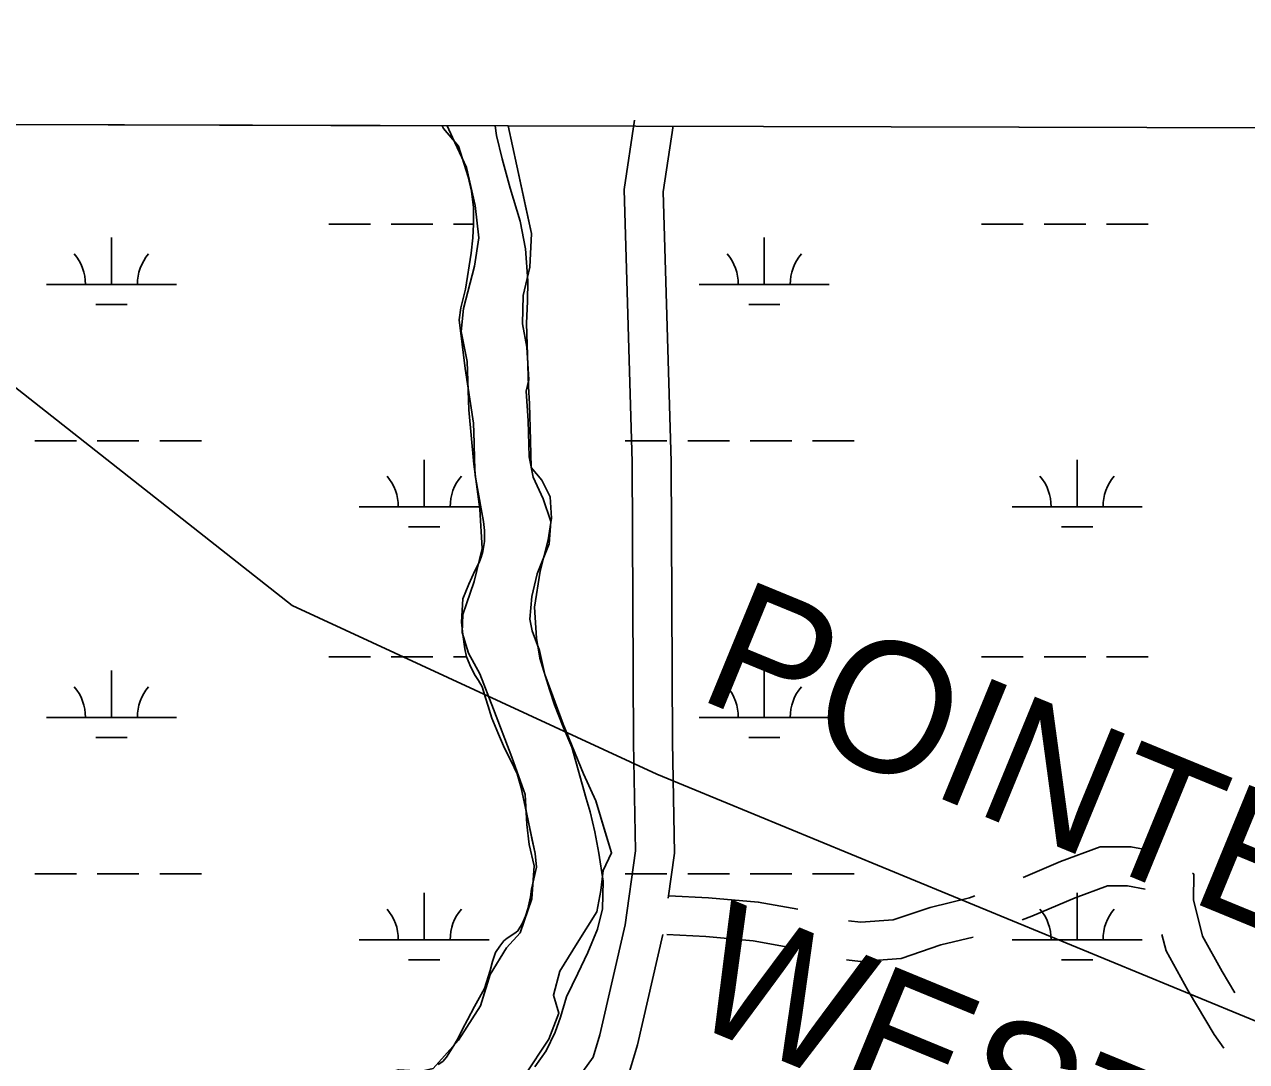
# Model space of a CAD drawing. Extents: x 3161564 to 3199464, y 849354 to 874788.
# Drawn here: x 3193652 to 3194591, y 872211 to 873008 of the extents above; entities that cross this region are included whole.
import ezdxf

# ---------------------------------------------------------------- set-up
doc = ezdxf.new("R2010")
doc.units = 0
for name, color, linetype in [('V-GRID-FRAM', 7, 'Continuous'), ('V-ROAD-CNTR', 7, 'Continuous'), ('V-SITE-VEGE', 7, 'Continuous'), ('V-TOPO-BNDY', 7, 'Continuous'), ('V-TOPO-GNAM-IDEN', 7, 'Continuous'), ('V-TOPO-SHOR', 7, 'Continuous'), ('V-WETL-SWMP', 7, 'Continuous')]:
    doc.layers.add(name, color=color, linetype=linetype)

msp = doc.modelspace()

# ---------------------------------------------------------------- linework, layer by layer
at = {"layer": 'V-GRID-FRAM'}
msp.add_lwpolyline([(3165819.25, 873007.56), (3197186.66, 872920.88), (3197144.33, 854733.31), (3165761.05, 854820.03), (3165819.25, 873007.56)], dxfattribs=at)
at = {"layer": 'V-ROAD-CNTR'}
for points in [[(3194120.58, 872934.08), (3194112.59, 872880.71), (3194118.76, 872671.21), (3194119.91, 872455.63), (3194121.42, 872372.64), (3194113.38, 872315.73), (3194093.93, 872231.13), (3194088.81, 872213.94), (3194074.26, 872193.78), (3194048.58, 872167.02), (3193993.34, 872124.68), (3193889.07, 872075.37), (3193829.52, 872057.06), (3193776.02, 872044.84), (3193690.68, 872035.93), (3193566.99, 872035.25), (3193441.59, 872022.78), (3193411.3, 872016.5), (3193353.93, 871999.07)], [(3194150.25, 872929.63), (3194142.66, 872878.91), (3194148.76, 872671.73), (3194149.91, 872455.98), (3194151.46, 872370.8), (3194146.58, 872336.27)], [(3194419.51, 872352.11), (3194448.23, 872364.27), (3194478.73, 872375.53), (3194502.29, 872375.67), (3194514.81, 872373.36)], [(3194549.61, 872355.34), (3194550.56, 872354.68), (3194550.42, 872335.01), (3194557.41, 872306.84), (3194572.3, 872279.81), (3194582.14, 872263.32)], [(3194418.58, 872319.49), (3194426.04, 872322.3), (3194459.28, 872336.37), (3194484.17, 872345.56), (3194499.63, 872345.65), (3194513.33, 872343.13)], [(3194147.04, 872338.08), (3194177.57, 872336.54), (3194215.79, 872333.18), (3194246.25, 872327.62)], [(3194285.03, 872318.66), (3194294.75, 872317.71), (3194319.55, 872319.54), (3194347.86, 872329.07), (3194378.17, 872336.33), (3194382.16, 872337.83)], [(3194142.43, 872308.19), (3194122.96, 872223.48), (3194116.11, 872200.5), (3194097.36, 872174.52), (3194068.65, 872144.6), (3194009.05, 872098.93), (3193899.95, 872047.32), (3193837.28, 872028.06), (3193780.93, 872015.19), (3193692.32, 872005.94), (3193568.56, 872005.26), (3193446.13, 871993.08), (3193418.72, 871987.4), (3193360.99, 871969.86)], [(3194145.53, 872308.12), (3194175.5, 872306.61), (3194211.78, 872303.42), (3194241.67, 872297.96), (3194244.61, 872297.1)], [(3194526.13, 872308.33), (3194529.24, 872295.81), (3194546.27, 872264.88), (3194566.3, 872231.3), (3194573.6, 872220.95)], [(3194283.5, 872288.66), (3194294.39, 872287.6), (3194325.53, 872289.9), (3194356.16, 872300.21), (3194380.92, 872306.14)]]:
    msp.add_lwpolyline(points, dxfattribs=at)
at = {"layer": 'V-SITE-VEGE'}
for p, q in [((3193972.77, 872929.76), (3191870.02, 872935.57)), ((3193973.81, 872927.5), (3193972.77, 872929.76)), ((3193985.39, 872914.09), (3193973.81, 872927.5)), ((3197186.66, 872920.88), (3194023.44, 872929.62)), ((3194023.44, 872929.62), (3194030.28, 872898.89)), ((3193992.79, 872890.52), (3193985.39, 872914.09)), ((3194030.28, 872898.89), (3194041.52, 872846.82)), ((3193995.26, 872879.52), (3193992.79, 872890.52)), ((3193996.77, 872866.88), (3193995.26, 872879.52)), ((3193996.87, 872854), (3193996.77, 872866.88)), ((3193996.31, 872843.52), (3193996.87, 872854)), ((3193995.18, 872831.83), (3193996.31, 872843.52)), ((3194041.52, 872846.82), (3194040.18, 872821.11)), ((3193990.8, 872804.16), (3193995.18, 872831.83)), ((3194040.18, 872821.11), (3194034.99, 872799.33)), ((3193987.11, 872789.79), (3193989.86, 872801.12)), ((3193989.86, 872801.12), (3193990.8, 872804.16)), ((3194034.99, 872799.33), (3194034.43, 872777.45)), ((3193985.92, 872780.51), (3193987.11, 872789.79)), ((3193990.42, 872743.19), (3193985.92, 872780.51)), ((3194034.43, 872777.45), (3194037.9, 872759.61)), ((3194037.9, 872759.61), (3194039.38, 872734.53)), ((3193996.84, 872701.29), (3193990.42, 872743.19)), ((3194039.38, 872734.53), (3194037.44, 872725.73)), ((3194037.44, 872725.73), (3194038.88, 872702.94)), ((3193997.4, 872686.01), (3193996.84, 872701.29)), ((3194038.88, 872702.94), (3194039.7, 872675.43)), ((3193997.7, 872673.34), (3193997.4, 872686.01)), ((3193998.2, 872660.88), (3193997.7, 872673.34)), ((3194039.7, 872675.43), (3194042.86, 872659.6)), ((3194003.29, 872632.63), (3193998.2, 872660.88)), ((3194042.86, 872659.6), (3194050.39, 872643.15)), ((3194050.39, 872643.15), (3194056.41, 872625.69)), ((3194004.46, 872625.62), (3194003.29, 872632.63)), ((3194056.41, 872625.69), (3194054.99, 872608.47)), ((3194005.22, 872618.8), (3194004.46, 872625.62)), ((3194005.22, 872610.15), (3194005.22, 872618.8)), ((3194003.99, 872602.67), (3194005.22, 872610.15)), ((3194054.99, 872608.47), (3194045.74, 872585.46)), ((3194001.17, 872594.15), (3194002.89, 872598.22)), ((3194002.89, 872598.22), (3194003.99, 872602.67)), ((3193997.91, 872587.64), (3194001.17, 872594.15)), ((3193993.32, 872577.47), (3193997.91, 872587.64)), ((3194045.74, 872585.46), (3194041.6, 872567.95)), ((3193988.76, 872566.1), (3193993.32, 872577.47)), ((3193987.57, 872548.16), (3193988.76, 872566.1)), ((3194041.6, 872567.95), (3194040.18, 872550.56)), ((3194040.18, 872550.56), (3194041.92, 872541.59)), ((3193988.6, 872538.73), (3193987.57, 872548.16)), ((3194041.92, 872541.59), (3194047.63, 872526.41)), ((3193990.26, 872527.7), (3193988.6, 872538.73)), ((3193991.61, 872521.7), (3193990.26, 872527.7)), ((3194047.63, 872526.41), (3194051.62, 872507.94)), ((3193994.82, 872513.73), (3193991.61, 872521.7)), ((3193998.19, 872507.17), (3193994.82, 872513.73)), ((3194000.69, 872503.4), (3193998.19, 872507.17)), ((3194051.62, 872507.94), (3194065.69, 872469.9)), ((3194003.42, 872498.64), (3194000.69, 872503.4)), ((3194011.04, 872474.47), (3194003.42, 872498.64)), ((3194016.15, 872462.12), (3194011.04, 872474.47)), ((3194065.69, 872469.9), (3194081.42, 872431.83)), ((3194020.83, 872451.36), (3194016.15, 872462.12)), ((3194025.68, 872442.02), (3194020.83, 872451.36)), ((3194030.55, 872431.67), (3194025.68, 872442.02)), ((3194033.62, 872420.88), (3194030.55, 872431.67)), ((3194081.42, 872431.83), (3194090.81, 872411.04)), ((3194044.27, 872370.43), (3194033.62, 872420.88)), ((3194090.81, 872411.04), (3194103.01, 872371.03)), ((3194045.32, 872359.99), (3194044.27, 872370.43)), ((3194103.01, 872371.03), (3194096.67, 872357.42)), ((3194041.49, 872343), (3194045.32, 872359.99)), ((3194096.67, 872357.42), (3194094.86, 872342.05)), ((3194038.62, 872328.05), (3194040.62, 872337.15)), ((3194040.62, 872337.15), (3194041.49, 872343)), ((3194094.86, 872342.05), (3194091.79, 872325.56)), ((3194036.95, 872322.37), (3194038.62, 872328.05)), ((3194091.79, 872325.56), (3194076.66, 872301.54)), ((3194030.98, 872310.97), (3194034.66, 872316.89)), ((3194034.66, 872316.89), (3194036.95, 872322.37)), ((3194022.66, 872305.34), (3194029.59, 872309.93)), ((3194029.59, 872309.93), (3194030.98, 872310.97)), ((3194013.86, 872294.47), (3194017.17, 872299.37)), ((3194017.17, 872299.37), (3194020.3, 872303.27)), ((3194020.3, 872303.27), (3194022.66, 872305.34)), ((3194076.66, 872301.54), (3194063.33, 872280.12)), ((3194011.41, 872287.37), (3194013.86, 872294.47)), ((3194005.46, 872266.71), (3194009.77, 872280.49)), ((3194009.77, 872280.49), (3194011.41, 872287.37)), ((3194063.33, 872280.12), (3194058.29, 872261.75)), ((3193997.54, 872252.84), (3194005.46, 872266.71)), ((3194058.29, 872261.75), (3194062.38, 872247.92)), ((3193992.15, 872242.65), (3193997.54, 872252.84)), ((3193988.49, 872235.52), (3193992.15, 872242.65)), ((3194062.38, 872247.92), (3194054.68, 872227.77)), ((3193985.42, 872229.21), (3193988.49, 872235.52)), ((3193976.12, 872214.1), (3193981.75, 872222.89)), ((3193981.75, 872222.89), (3193985.42, 872229.21)), ((3194054.68, 872227.77), (3194036.04, 872199.71)), ((3193973.18, 872210.62), (3193976.12, 872214.1))]:
    msp.add_line(p, q, dxfattribs=at)
at = {"layer": 'V-TOPO-BNDY'}
for p, q in [((3193600.3, 872763.36), (3193857.54, 872560.97)), ((3193857.54, 872560.97), (3194137.86, 872431.42)), ((3194137.86, 872431.42), (3194610.18, 872236.66))]:
    msp.add_line(p, q, dxfattribs=at)
at = {"layer": 'V-TOPO-SHOR'}
for points in [[(3193969.82, 872208.32), (3193973.18, 872210.62), (3193976.12, 872214.1), (3193981.75, 872222.89), (3193985.42, 872229.21), (3193988.49, 872235.52), (3193992.15, 872242.65), (3193997.54, 872252.84), (3194005.46, 872266.71), (3194009.77, 872280.49), (3194011.41, 872287.37), (3194013.86, 872294.47), (3194017.17, 872299.37), (3194020.3, 872303.27), (3194022.66, 872305.34), (3194026.42, 872307.84), (3194029.59, 872309.93), (3194030.98, 872310.97), (3194034.66, 872316.89), (3194036.95, 872322.37), (3194038.62, 872328.05), (3194040.62, 872337.15), (3194041.49, 872343), (3194045.32, 872359.99), (3194044.27, 872370.43), (3194042.01, 872380.84), (3194037.02, 872404.67), (3194033.62, 872420.88), (3194030.55, 872431.67), (3194025.68, 872442.02), (3194020.83, 872451.36), (3194016.15, 872462.12), (3194011.04, 872474.47), (3194008.2, 872483.66), (3194005.82, 872490.85), (3194003.42, 872498.64), (3194000.69, 872503.4), (3193998.19, 872507.17), (3193994.82, 872513.73), (3193991.61, 872521.7), (3193990.26, 872527.7), (3193988.6, 872538.73), (3193987.57, 872548.16), (3193988.76, 872566.1), (3193993.32, 872577.47), (3193997.91, 872587.64), (3194001.17, 872594.15), (3194002.89, 872598.22), (3194003.99, 872602.67), (3194005.22, 872610.15), (3194005.22, 872618.8), (3194004.46, 872625.62), (3194003.29, 872632.63), (3193998.2, 872660.88), (3193997.7, 872673.34), (3193997.4, 872686.01), (3193996.84, 872701.29), (3193990.42, 872743.19), (3193985.92, 872780.51), (3193987.11, 872789.79), (3193989.86, 872801.12), (3193990.8, 872804.16), (3193995.18, 872831.83), (3193996.31, 872843.52), (3193996.87, 872854), (3193996.77, 872866.88), (3193995.26, 872879.52), (3193992.79, 872890.52), (3193989.74, 872900.31), (3193985.39, 872914.09), (3193973.81, 872927.5), (3193972.77, 872929.76)], [(3194036.53, 872415.94), (3194026.37, 872444.44), (3194012.28, 872481.51), (3194001.74, 872508.62), (3193992.97, 872524.39), (3193988.23, 872540.33), (3193988.61, 872554.07), (3193997.39, 872579.54), (3194003.62, 872604.97), (3194001.81, 872635.04), (3193997.21, 872669.55), (3193993.38, 872711.4), (3193991.89, 872748.64), (3193987.39, 872771.5), (3193989.26, 872789.32), (3193997.66, 872821.89), (3194000.93, 872843.54), (3193998.13, 872868.55), (3193991.48, 872897.58), (3193980.77, 872920.75), (3193976.76, 872929.75)], [(3194013.66, 872929.65), (3194014.58, 872922.22), (3194018.82, 872904.21), (3194025.19, 872881.83), (3194032.63, 872856.45), (3194036.75, 872835.22), (3194038.53, 872810.52), (3194038.3, 872795.02), (3194037.5, 872777.7), (3194039.04, 872729.24), (3194039.95, 872715.99), (3194040.39, 872697.49), (3194041.3, 872667.33), (3194041.31, 872667.13), (3194049.39, 872657.26), (3194055.92, 872644.54), (3194056.91, 872628.26), (3194054.28, 872611.5), (3194048.01, 872587.41), (3194043.83, 872559.75), (3194045.4, 872535.84), (3194047.97, 872520.61), (3194055.18, 872496.64), (3194059.08, 872484.66), (3194065.71, 872467.91), (3194072.52, 872452.18), (3194083.51, 872412.8), (3194086.57, 872402.61), (3194090.15, 872387.2), (3194093.35, 872370.78), (3194096.48, 872349.13), (3194096.17, 872327.99), (3194092.11, 872312.4), (3194084.89, 872294.33), (3194077.02, 872278.25), (3194068.39, 872260.34), (3194063.72, 872244.74), (3194059.77, 872233.18), (3194052.86, 872218.93), (3194044.1, 872206.65)], [(3194030.28, 872898.89), (3194023.44, 872929.62)], [(3194081.42, 872431.83), (3194065.69, 872469.9), (3194051.62, 872507.94), (3194047.63, 872526.41), (3194041.92, 872541.59), (3194040.18, 872550.56), (3194041.6, 872567.95), (3194045.74, 872585.46), (3194054.99, 872608.47), (3194056.41, 872625.69), (3194050.39, 872643.15), (3194042.86, 872659.6), (3194039.7, 872675.43), (3194038.88, 872702.94), (3194037.44, 872725.73), (3194039.38, 872734.53), (3194037.9, 872759.61), (3194034.43, 872777.45), (3194034.99, 872799.33), (3194040.18, 872821.11), (3194041.52, 872846.82), (3194037.45, 872865.65), (3194030.28, 872898.89)], [(3193797.64, 872101.92), (3193837.35, 872112.37), (3193869.74, 872119.99), (3193904.77, 872124.76), (3193937.9, 872134.3), (3193967.99, 872145.13), (3193995.87, 872159.33), (3194019.65, 872178.34), (3194036.04, 872199.71), (3194054.68, 872227.77), (3194062.38, 872247.92), (3194058.29, 872261.75), (3194063.33, 872280.12), (3194076.66, 872301.54), (3194091.79, 872325.56), (3194094.86, 872342.05), (3194096.67, 872357.42), (3194103.01, 872371.03), (3194098.18, 872386.89), (3194090.81, 872411.04), (3194081.42, 872431.83)], [(3193985.32, 872227.1), (3194002.35, 872253.53), (3194009.69, 872277.63), (3194022.3, 872297.94), (3194032.87, 872309.44), (3194041.75, 872335.69), (3194043.61, 872360.96), (3194039.58, 872377.42), (3194037.81, 872392.87), (3194036.53, 872415.94)], [(3193787.51, 872164.44), (3193816.65, 872171.96), (3193838.28, 872172.28), (3193858.95, 872176.57), (3193872.02, 872181.54), (3193897.99, 872184.32), (3193907.22, 872189.81), (3193912.28, 872197.32), (3193939.13, 872204.28), (3193956.88, 872203.11), (3193965.77, 872205.28), (3193985.32, 872227.1)]]:
    msp.add_lwpolyline(points, dxfattribs=at)
at = {"layer": 'V-WETL-SWMP'}
for p, q in [((3193972.77, 872929.76), (3191109.55, 872937.67)), ((3193973.81, 872927.5), (3193972.77, 872929.76)), ((3193985.39, 872914.09), (3193973.81, 872927.5)), ((3197186.66, 872920.88), (3194023.44, 872929.62)), ((3194023.44, 872929.62), (3194030.28, 872898.89)), ((3193992.79, 872890.52), (3193985.39, 872914.09)), ((3194030.28, 872898.89), (3194041.52, 872846.82)), ((3193995.26, 872879.52), (3193992.79, 872890.52)), ((3193996.77, 872866.88), (3193995.26, 872879.52)), ((3193996.87, 872854), (3193996.77, 872866.88)), ((3193885.58, 872854.17), (3193917.58, 872854.17)), ((3193933.58, 872854.17), (3193965.58, 872854.17)), ((3193981.58, 872854.17), (3193996.87, 872854.17)), ((3193996.31, 872843.53), (3193996.87, 872854)), ((3194387.48, 872854.17), (3194419.48, 872854.17)), ((3194435.48, 872854.17), (3194467.48, 872854.17)), ((3194483.48, 872854.17), (3194515.48, 872854.17)), ((3193718.51, 872807.74), (3193718.51, 872843.74)), ((3193995.18, 872831.83), (3193996.31, 872843.53)), ((3194041.52, 872846.82), (3194040.18, 872821.11)), ((3194220.42, 872807.74), (3194220.42, 872843.74)), ((3193990.8, 872804.16), (3193995.18, 872831.83)), ((3194040.18, 872821.11), (3194034.99, 872799.33)), ((3193668.51, 872807.74), (3193768.51, 872807.74)), ((3194170.42, 872807.74), (3194270.42, 872807.74)), ((3193987.11, 872789.79), (3193989.86, 872801.12)), ((3193989.86, 872801.12), (3193990.8, 872804.16)), ((3194034.99, 872799.33), (3194034.43, 872777.45)), ((3193706.51, 872792.31), (3193730.51, 872792.31)), ((3193985.92, 872780.51), (3193987.11, 872789.79)), ((3194208.42, 872792.31), (3194232.42, 872792.31)), ((3193990.42, 872743.19), (3193985.92, 872780.51)), ((3194034.43, 872777.45), (3194037.9, 872759.61)), ((3194037.9, 872759.61), (3194039.38, 872734.53)), ((3193996.84, 872701.29), (3193990.42, 872743.19)), ((3194039.38, 872734.53), (3194037.44, 872725.73)), ((3194037.44, 872725.73), (3194038.88, 872702.94)), ((3193997.4, 872686.01), (3193996.84, 872701.29)), ((3194038.88, 872702.94), (3194039.7, 872675.43)), ((3193659.67, 872687.67), (3193691.67, 872687.67)), ((3193707.67, 872687.67), (3193739.67, 872687.67)), ((3193755.67, 872687.67), (3193787.67, 872687.67)), ((3193997.7, 872673.35), (3193997.4, 872686.01)), ((3194113.58, 872687.67), (3194145.58, 872687.67)), ((3194161.58, 872687.67), (3194193.58, 872687.67)), ((3194209.58, 872687.67), (3194241.58, 872687.67)), ((3194257.58, 872687.67), (3194289.58, 872687.67)), ((3193958.98, 872636.93), (3193958.98, 872672.93)), ((3193998.2, 872660.88), (3193997.7, 872673.35)), ((3194039.7, 872675.43), (3194042.86, 872659.6)), ((3194460.89, 872636.93), (3194460.89, 872672.93)), ((3194003.29, 872632.63), (3193998.2, 872660.88)), ((3194042.86, 872659.6), (3194050.39, 872643.15)), ((3193908.98, 872636.93), (3194002.51, 872636.93)), ((3194050.39, 872643.15), (3194056.41, 872625.69)), ((3194410.89, 872636.93), (3194510.89, 872636.93)), ((3194004.46, 872625.62), (3194003.29, 872632.63)), ((3194056.41, 872625.69), (3194054.99, 872608.47)), ((3193946.98, 872621.5), (3193970.98, 872621.5)), ((3194005.22, 872618.8), (3194004.46, 872625.62)), ((3194005.22, 872610.15), (3194005.22, 872618.8)), ((3194448.89, 872621.5), (3194472.89, 872621.5)), ((3194003.99, 872602.67), (3194005.22, 872610.15)), ((3194054.99, 872608.47), (3194045.74, 872585.46)), ((3194001.17, 872594.16), (3194002.89, 872598.22)), ((3194002.89, 872598.22), (3194003.99, 872602.67)), ((3193997.91, 872587.64), (3194001.17, 872594.16)), ((3193993.32, 872577.47), (3193997.91, 872587.64)), ((3194045.74, 872585.46), (3194041.6, 872567.95)), ((3193988.76, 872566.1), (3193993.32, 872577.47)), ((3193987.57, 872548.16), (3193988.76, 872566.1)), ((3194041.6, 872567.95), (3194040.18, 872550.56)), ((3194040.18, 872550.56), (3194041.92, 872541.59)), ((3193988.6, 872538.73), (3193987.57, 872548.16)), ((3194041.92, 872541.59), (3194047.63, 872526.41)), ((3193990.26, 872527.7), (3193988.6, 872538.73)), ((3193991.61, 872521.7), (3193990.26, 872527.7)), ((3194047.63, 872526.41), (3194051.62, 872507.94)), ((3193885.58, 872521.49), (3193917.58, 872521.49)), ((3193933.58, 872521.49), (3193965.58, 872521.49)), ((3193981.58, 872521.49), (3193991.7, 872521.49)), ((3193994.82, 872513.73), (3193991.61, 872521.7)), ((3193998.19, 872507.17), (3193994.82, 872513.73)), ((3194387.48, 872521.49), (3194419.48, 872521.49)), ((3194435.48, 872521.49), (3194467.48, 872521.49)), ((3194483.48, 872521.49), (3194515.48, 872521.49)), ((3193718.51, 872475.06), (3193718.51, 872511.06)), ((3194000.7, 872503.4), (3193998.19, 872507.17)), ((3194051.62, 872507.94), (3194065.69, 872469.9)), ((3194220.42, 872475.06), (3194220.42, 872511.06)), ((3194003.42, 872498.64), (3194000.7, 872503.4)), ((3194011.03, 872474.47), (3194003.42, 872498.64)), ((3193668.51, 872475.06), (3193768.51, 872475.06)), ((3194016.15, 872462.12), (3194011.03, 872474.47)), ((3194065.69, 872469.9), (3194081.42, 872431.83)), ((3194170.42, 872475.06), (3194270.42, 872475.06)), ((3193706.51, 872459.63), (3193730.51, 872459.63)), ((3194020.83, 872451.37), (3194016.15, 872462.12)), ((3194208.42, 872459.63), (3194232.42, 872459.63)), ((3194025.68, 872442.02), (3194020.83, 872451.37)), ((3194030.55, 872431.68), (3194025.68, 872442.02)), ((3194033.62, 872420.88), (3194030.55, 872431.68)), ((3194081.42, 872431.83), (3194090.81, 872411.04)), ((3194044.27, 872370.43), (3194033.62, 872420.88)), ((3194090.81, 872411.04), (3194103.01, 872371.03)), ((3194045.32, 872359.99), (3194044.27, 872370.43)), ((3194103.01, 872371.03), (3194096.67, 872357.42)), ((3193659.67, 872354.99), (3193691.67, 872354.99)), ((3193707.67, 872354.99), (3193739.67, 872354.99)), ((3193755.67, 872354.99), (3193787.67, 872354.99)), ((3194041.49, 872343), (3194045.32, 872359.99)), ((3194096.67, 872357.42), (3194094.86, 872342.05)), ((3194113.58, 872354.99), (3194145.58, 872354.99)), ((3194161.58, 872354.99), (3194193.58, 872354.99)), ((3194209.58, 872354.99), (3194241.58, 872354.99)), ((3194257.58, 872354.99), (3194289.58, 872354.99)), ((3193958.98, 872304.25), (3193958.98, 872340.25)), ((3194038.62, 872328.05), (3194040.62, 872337.15)), ((3194040.62, 872337.15), (3194041.49, 872343)), ((3194094.86, 872342.05), (3194091.79, 872325.56)), ((3194460.89, 872304.25), (3194460.89, 872340.25)), ((3194036.95, 872322.37), (3194038.62, 872328.05)), ((3194091.79, 872325.56), (3194076.66, 872301.54)), ((3194030.98, 872310.97), (3194034.66, 872316.89)), ((3194034.66, 872316.89), (3194036.95, 872322.37)), ((3194022.66, 872305.34), (3194029.59, 872309.93)), ((3194029.59, 872309.93), (3194030.98, 872310.97)), ((3193908.98, 872304.25), (3194008.98, 872304.25)), ((3194013.86, 872294.47), (3194017.17, 872299.37)), ((3194017.17, 872299.37), (3194020.3, 872303.27)), ((3194020.3, 872303.27), (3194022.66, 872305.34)), ((3194076.66, 872301.54), (3194063.33, 872280.12)), ((3194410.89, 872304.25), (3194510.89, 872304.25)), ((3193946.98, 872288.82), (3193970.98, 872288.82)), ((3194011.41, 872287.37), (3194013.86, 872294.47)), ((3194448.89, 872288.82), (3194472.89, 872288.82)), ((3194005.46, 872266.71), (3194009.77, 872280.49)), ((3194009.77, 872280.49), (3194011.41, 872287.37)), ((3194063.33, 872280.12), (3194058.3, 872261.75)), ((3193997.54, 872252.84), (3194005.46, 872266.71)), ((3194058.3, 872261.75), (3194062.38, 872247.92)), ((3193992.15, 872242.65), (3193997.54, 872252.84)), ((3193988.49, 872235.52), (3193992.15, 872242.65)), ((3194062.38, 872247.92), (3194054.68, 872227.77)), ((3193985.42, 872229.21), (3193988.49, 872235.52)), ((3193976.12, 872214.11), (3193981.75, 872222.89)), ((3193981.75, 872222.89), (3193985.42, 872229.21)), ((3194054.68, 872227.77), (3194036.04, 872199.71)), ((3193973.18, 872210.62), (3193976.12, 872214.11)), ((3193969.82, 872208.32), (3193973.18, 872210.62))]:
    msp.add_line(p, q, dxfattribs=at)
for centre, start, end in [((3193663.27, 872808.21), 359.22818, 40.77184), ((3193773.76, 872808.21), 139.22818, 180.77184), ((3194165.18, 872808.21), 359.22818, 40.77184), ((3194275.66, 872808.21), 139.22818, 180.77184), ((3193903.74, 872637.4), 359.22818, 40.77184), ((3194014.23, 872637.4), 139.22818, 180.77184), ((3194405.65, 872637.4), 359.22818, 40.77184), ((3194516.14, 872637.4), 139.22818, 180.77184), ((3193663.27, 872475.54), 359.22818, 40.77184), ((3193773.76, 872475.54), 139.22818, 180.77184), ((3194165.18, 872475.54), 359.22818, 40.77184), ((3194275.66, 872475.54), 139.22818, 180.77184), ((3193903.74, 872304.73), 359.22818, 40.77184), ((3194014.23, 872304.73), 139.22818, 180.77184), ((3194405.65, 872304.73), 359.22818, 40.77184), ((3194516.14, 872304.73), 139.22818, 180.77184)]:
    msp.add_arc(centre, 35.25, start, end, dxfattribs=at)

# ---------------------------------------------------------------- texts
at = {"layer": 'V-TOPO-GNAM-IDEN'}
for s, p in [('POINTE', (3194167.2, 872490.35)), ('WEST', (3194156.38, 872243.05))]:
    msp.add_text(s, height=100, rotation=337.64103, dxfattribs=at).set_placement(p)

doc.saveas('drawing.dxf')
